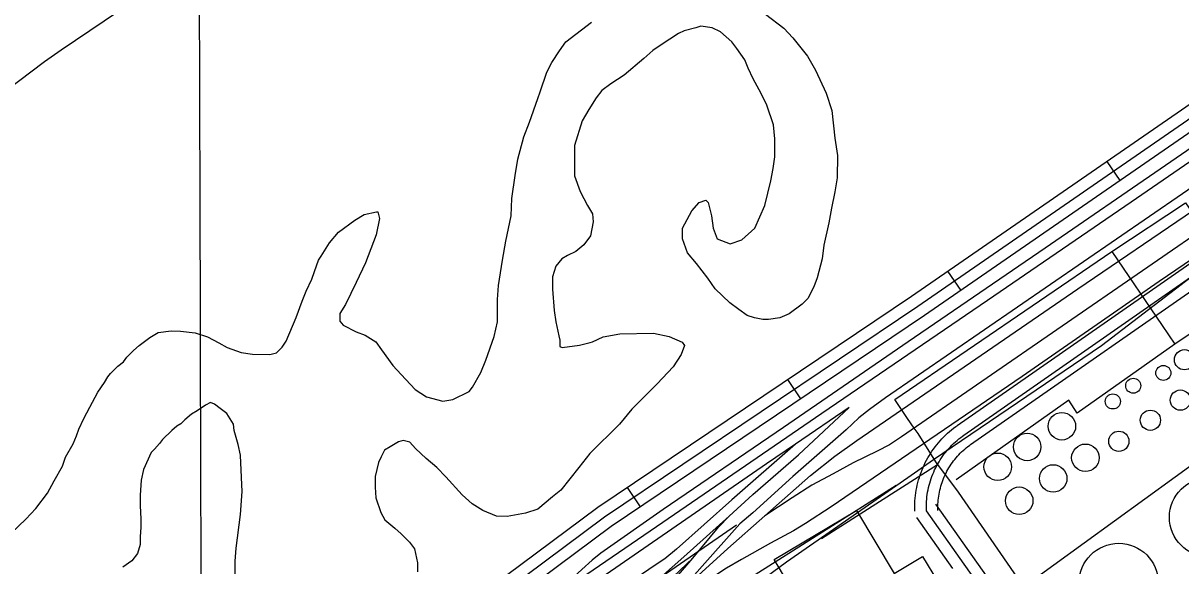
# Model space of a CAD drawing. Extents: x 3355724 to 3393621, y 594744 to 620174.
# Drawn here: x 3385918 to 3387415, y 612893 to 613595 of the extents above; entities that cross this region are included whole.
import ezdxf

# ---------------------------------------------------------------- set-up
doc = ezdxf.new("R2010")
doc.units = 0
for name, color, linetype in [('V-BLDG-OTLN', 7, 'Continuous'), ('V-DOMW-TANK', 7, 'Continuous'), ('V-GRID-MAJR', 7, 'Continuous'), ('V-RAIL-TRAK', 7, 'Continuous'), ('V-ROAD-CNTR', 7, 'Continuous'), ('V-SITE-OTLN', 7, 'Continuous'), ('V-SITE-VEGE', 7, 'Continuous'), ('V-TOPO-SHOR', 7, 'Continuous'), ('V-UTIL-LINE', 7, 'Continuous')]:
    doc.layers.add(name, color=color, linetype=linetype)

msp = doc.modelspace()

# ---------------------------------------------------------------- linework, layer by layer
at = {"layer": 'V-BLDG-OTLN'}
msp.add_lwpolyline([(3386888.87918458, 612901.239170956), (3386995.1809719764, 612964.8370437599), (3387043.962874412, 612883.3002068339), (3387080.8308006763, 612905.3571627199), (3387100.0717621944, 612873.196227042), (3387004.68395297, 612816.128341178), (3386988.4749853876, 612843.220286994), (3386940.6940809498, 612814.633344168)], close=True, dxfattribs=at)
at = {"layer": 'V-DOMW-TANK'}
for centre, radius in [((3387419.384123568, 613159.6476541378), 13.080799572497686), ((3387392.050178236, 613142.575688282), 9.720826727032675), ((3387353.097256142, 613126.072721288), 9.720826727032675), ((3387326.7363088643, 613105.7057620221), 9.720826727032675), ((3387414.01313431, 613107.485758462), 13.080799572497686), ((3387260.841440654, 613073.6518261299), 17.782966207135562), ((3387375.2222118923, 613081.4068106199), 13.080799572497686), ((3387334.516293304, 613054.2008650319), 13.080799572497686), ((3387215.995530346, 613046.9068796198), 17.782966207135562), ((3387177.922606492, 613021.25193093), 17.782966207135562), ((3387291.2863797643, 613032.919907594), 17.782966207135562), ((3387249.6794629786, 613006.149961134), 17.782966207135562), ((3387451.033410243, 612956.071667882), 51.16215068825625), ((3387205.722550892, 612977.350018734), 17.782966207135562), ((3387334.3686435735, 612871.21783759), 51.16215068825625)]:
    msp.add_circle(centre, radius, dxfattribs=at)
at = {"layer": 'V-GRID-MAJR'}
msp.add_spline([(3386185.128, 600197.427), (3386167.502, 606256.679), (3386149.87, 612317.866), (3386132.239, 618379.073), (3386132.233, 618380.987)], degree=3, dxfattribs=at)
at = {"layer": 'V-RAIL-TRAK'}
for points in [[(3388228.136, 613834.685), (3388178.538, 613801.582), (3388116.106, 613759.915), (3387912.633, 613620.43), (3387819.8370000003, 613557.091), (3387714.512, 613485.207), (3387672.735, 613456.692), (3387483.6920000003, 613326.634), (3387386.771, 613260.602), (3387209.41, 613137.948), (3386962.636, 612969.496), (3386929.649, 612947.947), (3386913.853, 612938.532), (3386884.333, 612922.414), (3386846.572, 612901.594), (3386827.341, 612890.162), (3386810.848, 612879.388), (3386764.0700000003, 612843.623), (3386713.546, 612799.127)], [(3386762.325, 612854.691), (3386829.145, 612915.539), (3386876.96, 612957.922), (3386935.895, 613010.167), (3386967.5470000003, 613035.142), (3386995.74, 613055.37), (3387281.702, 613251.46), (3387430.866, 613353.205), (3387459.71, 613370.011), (3387505.008, 613393.493), (3387518.738, 613400.878), (3387533.839, 613408.935), (3387546.8910000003, 613417.008), (3387566.134, 613429.806), (3387640.3850000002, 613481.707), (3387775.1410000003, 613576.754), (3387817.7600000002, 613605.727), (3387844.56, 613623.236), (3387874.782, 613641.395), (3387896.745, 613652.801), (3387974.182, 613691.86), (3388003.112, 613706.4500000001), (3388099.8880000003, 613756.773), (3388178.538, 613801.582)], [(3387974.182, 613691.86), (3387899.946, 613641.326), (3387877.498, 613626.045), (3387800.9620000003, 613573.946), (3387633.921, 613459.392), (3387468.9420000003, 613346.184), (3387053.731, 613059.7760000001), (3387037.927, 613049.677), (3387022.143, 613041.628), (3386991.2630000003, 613026.207), (3386965.1750000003, 613012.106), (3386937.718, 612997.336), (3386912.296, 612981.181), (3386876.96, 612957.922)], [(3387531.323, 613504.536), (3387394.973, 613410.84), (3387239.241, 613304.0430000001), (3387062.122, 613182.836), (3386901.04, 613072.105), (3386745.312, 612965.971), (3386665.094, 612909.608), (3386653.72, 612900.417), (3386640.328, 612888.587), (3386593.949, 612845.801)], [(3387522.836, 613482.034), (3387350.39, 613363.441), (3387164.583, 613236.338), (3386950.7060000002, 613090.235), (3386736.825, 612943.4720000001), (3386613.847, 612859.612), (3386593.949, 612845.801), (3386538.315, 612807.1900000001), (3386386.597, 612703.675), (3386214.159, 612585.745), (3386035.029, 612462.564), (3385926.086, 612387.8740000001), (3385921.097, 612384.302)], [(3387459.628, 613403.323), (3387032.741, 613110.193), (3387012.111, 613095.36), (3386998.3510000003, 613084.558), (3386981.813, 613069.004), (3386912.951, 613008.858), (3386861.284, 612961.529), (3386844.759, 612947.34), (3386837.859, 612939.892), (3386802.6580000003, 612900.605), (3386762.325, 612854.691)], [(3386985.975, 613097.877), (3386916.529, 613050.654), (3386879.041, 613025.158), (3386725.975, 612919.666), (3386538.153, 612789.925), (3386306.2290000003, 612631.375), (3386087.687, 612483.3250000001), (3386071.664, 612474.177), (3386046.971, 612461.125), (3385995.904, 612435.742)], [(3386519.811, 612603.481), (3386590.275, 612681.854), (3386630.753, 612727.785), (3386676.188, 612779.339), (3386708.438, 612816.297), (3386776.2090000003, 612893.961), (3386783.86, 612903.1900000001), (3386817.181, 612943.386), (3386830.591, 612957.208), (3386861.403, 612985.476), (3386920.322, 613036.727), (3386985.975, 613097.877)], [(3386916.529, 613050.654), (3386834.171, 612978.37), (3386762.518, 612914.6190000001), (3386747.79, 612902.139), (3386736.434, 612894.9400000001), (3386645.536, 612832.697), (3386465.103, 612712.187), (3386245.858, 612560.158), (3385985.8340000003, 612379.291), (3385925.67, 612336.684), (3385912.059, 612328.24)], [(3386856.396, 612876.881), (3387046.715, 612997.365)], [(3386830.591, 612957.208), (3386771.994, 612904.926), (3386742.193, 612878.339), (3386698.671, 612840.228), (3386689.293, 612831.682), (3386680.594, 612824.456), (3386667.214, 612813.956), (3386571.66, 612751.093), (3386431.307, 612655.443), (3386186.022, 612488.384), (3385920.095, 612296.84)], [(3386783.86, 612903.1900000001), (3386691.397, 612815.726), (3386679.752, 612805.424), (3386637.1580000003, 612767.753), (3386624.429, 612755.9180000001), (3386609.702, 612743.437), (3386592.982, 612730.975), (3386565.566, 612710.643), (3386544.178, 612696.233), (3386504.758, 612670.701), (3386372.423, 612580.2880000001), (3386147.8680000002, 612428.31), (3385935.795, 612277.0160000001)]]:
    msp.add_lwpolyline(points, dxfattribs=at)
at = {"layer": 'V-ROAD-CNTR'}
for p, q in [((3387336.395289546, 613391.2891908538), (3387319.357323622, 613415.9821414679)), ((3387130.6277010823, 613249.3064748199), (3387113.5897351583, 613273.9984254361)), ((3386923.432115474, 613109.1037552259), (3386906.687148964, 613133.9957054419)), ((3386716.0015303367, 612969.561034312), (3386699.256563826, 612994.45198453))]:
    msp.add_line(p, q, dxfattribs=at)
for points in [[(3388453.2038006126, 613873.3491429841), (3388398.7341648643, 613960.722051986), (3388355.0772521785, 613997.406978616), (3388303.187355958, 614001.4789704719), (3388253.7774547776, 613976.7880198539), (3388181.1685999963, 613927.3091188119), (3387919.676122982, 613753.5484663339), (3387858.318245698, 613717.3985386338), (3387805.796350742, 613702.5005684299), (3387585.0267922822, 613562.848847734), (3387083.286795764, 613216.6415401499), (3386678.3596056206, 612944.2380849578), (3386422.611117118, 612753.628466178), (3386235.186491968, 612614.486744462), (3386082.951796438, 612507.3309587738), (3385932.5530972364, 612412.916147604), (3385478.289005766, 612096.3027808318), (3384993.978974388, 611763.2454469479), (3384931.445099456, 611720.1205331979)], [(3387568.48282537, 613587.8807976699), (3387066.394829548, 613241.433490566), (3386661.0136403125, 612968.7260359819), (3386404.70515293, 612777.6984180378), (3386217.6085271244, 612638.800695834), (3386066.3318296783, 612532.318908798), (3385915.9911303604, 612437.9400975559), (3385461.213039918, 612120.9687315), (3384976.96300842, 611787.953397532), (3384495.3219717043, 611455.8000618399), (3384409.605143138, 611391.0281913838), (3384333.540295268, 611328.3543167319), (3384263.733434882, 611264.4514445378), (3384215.2545318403, 611229.352514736)], [(3384224.051514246, 611217.202539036), (3384273.227415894, 611252.806467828), (3384343.380275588, 611317.0263393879), (3384418.900124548, 611379.2512149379), (3384504.105954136, 611443.6360861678), (3384985.4709914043, 611775.59942224), (3385469.7510228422, 612108.635756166), (3385924.272113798, 612425.4281225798), (3386074.641813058, 612519.824933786), (3386226.3975095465, 612626.6437201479), (3386413.6581350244, 612765.663442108), (3386669.686622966, 612956.4820604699), (3387074.8408126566, 613229.037515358), (3387576.754808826, 613575.3648227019)], [(3387125.566711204, 613074.4878244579), (3387694.13757406, 613470.725031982)], [(3387134.142694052, 613062.1818490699), (3387702.713556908, 613458.4190565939)], [(3387142.7186769, 613049.8758736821), (3387498.111966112, 613297.548378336)], [(3387070.732820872, 612963.9680454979), (3387070.650821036, 612967.1850390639), (3387070.6528210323, 612970.605032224), (3387070.7468208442, 612974.023025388), (3387070.929820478, 612977.4380185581), (3387071.2048199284, 612980.84701174), (3387071.5688192, 612984.244004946), (3387072.022818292, 612987.6349981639), (3387072.5678172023, 612991.010991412), (3387073.1998159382, 612994.369984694), (3387073.9218144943, 612997.7139780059), (3387074.731812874, 613001.0359713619), (3387075.62881108, 613004.3329647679), (3387076.6128091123, 613007.6099582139), (3387077.6848069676, 613010.8579517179), (3387078.840804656, 613014.0749452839), (3387080.081802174, 613017.2609389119), (3387081.4057995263, 613020.4119326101), (3387082.81379671, 613023.5269263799), (3387084.304793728, 613026.607920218), (3387085.876790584, 613029.6449141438), (3387087.525787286, 613032.6369081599), (3387089.254783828, 613035.5869022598), (3387091.0617802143, 613038.490896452), (3387092.9457764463, 613041.3458907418), (3387094.90377253, 613044.1488851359), (3387096.934768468, 613046.897879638), (3387099.0377642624, 613049.5938742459), (3387101.2117599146, 613052.232868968), (3387103.4557554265, 613054.8148638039), (3387105.766750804, 613057.334858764), (3387108.1417460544, 613059.7918538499), (3387110.582741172, 613062.1868490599), (3387113.086736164, 613064.5168444), (3387115.6517310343, 613066.778839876), (3387118.27372579, 613068.97183549), (3387120.954720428, 613071.094831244), (3387123.662715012, 613073.1268271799), (3387125.411711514, 613074.378824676)], [(3387085.7277908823, 612964.350044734), (3387085.6507910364, 612967.371038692), (3387085.652791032, 612970.394032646), (3387085.735790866, 612973.415026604), (3387085.8977905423, 612976.4330205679), (3387086.1407900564, 612979.4450145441), (3387086.462789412, 612982.450008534), (3387086.86378861, 612985.446002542), (3387087.3447876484, 612988.4289965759), (3387087.9037865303, 612991.3989906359), (3387088.541785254, 612994.353984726), (3387089.2577838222, 612997.289978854), (3387090.0507822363, 613000.205973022), (3387090.920780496, 613003.100967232), (3387091.867778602, 613005.9709614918), (3387092.889776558, 613008.8149558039), (3387093.986774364, 613011.630950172), (3387095.1577720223, 613014.4169445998), (3387096.401769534, 613017.170939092), (3387097.7187669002, 613019.89193365), (3387099.107764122, 613022.575928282), (3387100.566761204, 613025.222922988), (3387102.0947581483, 613027.829917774), (3387103.6917549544, 613030.395912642), (3387105.356751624, 613032.9189075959), (3387107.086748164, 613035.395902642), (3387108.882744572, 613037.82689778), (3387110.7417408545, 613040.2098930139), (3387112.66373701, 613042.5428883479), (3387114.6457330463, 613044.823883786), (3387116.68872896, 613047.0508793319), (3387118.78872476, 613049.2238749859), (3387120.9467204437, 613051.3408707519), (3387123.15871602, 613053.3998666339), (3387125.425711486, 613055.3988626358), (3387127.7437068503, 613057.3378587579), (3387130.112702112, 613059.213855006), (3387132.5306972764, 613061.027851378), (3387134.142694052, 613062.1818490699)], [(3387100.722760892, 612964.7320439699), (3387100.650761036, 612967.5570383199), (3387100.6527610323, 612970.183033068), (3387100.724760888, 612972.8070278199), (3387100.865760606, 612975.428022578), (3387101.0767601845, 612978.0430173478), (3387101.356759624, 612980.6560121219), (3387101.704758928, 612983.2570069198), (3387102.121758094, 612985.84700174), (3387102.6077571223, 612988.427996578), (3387103.161756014, 612990.993991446), (3387103.78375477, 612993.543986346), (3387104.472753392, 612996.078981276), (3387105.22875188, 612998.5919762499), (3387106.050750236, 613001.083971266), (3387106.93874846, 613003.5549663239), (3387107.8917465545, 613006.000961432), (3387108.9097445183, 613008.4219565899), (3387109.989742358, 613010.8149518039), (3387111.1327400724, 613013.1759470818), (3387112.3387376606, 613015.50694242), (3387113.6077351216, 613017.808937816), (3387114.9347324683, 613020.0729332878), (3387116.3217296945, 613022.3009288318), (3387117.767726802, 613024.4919244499), (3387119.2697237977, 613026.6429201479), (3387120.8307206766, 613028.755915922), (3387122.4457174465, 613030.825911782), (3387124.1157141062, 613032.8529077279), (3387125.835710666, 613034.8329037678), (3387127.6107071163, 613036.7668998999), (3387129.4357034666, 613038.655896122), (3387131.310699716, 613040.4948924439), (3387133.2306958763, 613042.2828888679), (3387135.1996919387, 613044.0188853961), (3387137.21368791, 613045.703882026), (3387139.270683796, 613047.332878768), (3387141.39867954, 613048.928875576), (3387142.87367659, 613049.9848734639)], [(3387394.9911723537, 612527.0579193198), (3387085.7277908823, 612964.350044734)], [(3387337.266287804, 612634.6577041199), (3387097.974766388, 612973.0110274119)], [(3387120.079722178, 612889.7991938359), (3387073.480815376, 612955.6890620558)], [(3386840.131282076, 612945.719081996), (3385550.500861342, 612055.5738622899)]]:
    msp.add_lwpolyline(points, dxfattribs=at)
at = {"layer": 'V-SITE-OTLN'}
for p, q in [((3387312.292822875, 613177.9120059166), (3387465.326789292, 613295.5679736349)), ((3387094.924058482, 613030.4669980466), (3387312.292822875, 613177.9120059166)), ((3387061.569430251, 613007.2909856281), (3387094.924058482, 613030.4669980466)), ((3386904.7984174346, 612898.3729860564), (3387061.569430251, 613007.2909856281)), ((3386849.397035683, 612857.8259654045), (3386904.7984174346, 612898.3729860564))]:
    msp.add_line(p, q, dxfattribs=at)
at = {"layer": 'V-SITE-VEGE'}
for points in [[(3386877.953, 613606.596), (3386901.237, 613588.4500000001)], [(3385902.5870000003, 612935.4500000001), (3385921.775, 612953.419), (3385934.573, 612967.165), (3385949.521, 612987.2760000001), (3385958.082, 613003.167), (3385968.778, 613022.232), (3385973.075, 613033.893), (3385982.703, 613050.84), (3385986.9930000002, 613061.439), (3385990.215, 613069.919), (3385996.643, 613083.694), (3386004.139, 613098.5260000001), (3386014.836, 613117.593), (3386023.382, 613130.2980000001), (3386027.66, 613137.71), (3386030.863, 613141.947), (3386040.46, 613151.46), (3386047.915, 613156.738), (3386052.187, 613163.091), (3386060.717, 613171.547), (3386068.176, 613177.886), (3386082.023, 613188.4450000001), (3386092.666, 613194.772), (3386109.662, 613196.824), (3386121.34, 613196.772), (3386140.444, 613194.569), (3386156.347, 613189.1950000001), (3386171.178, 613181.699), (3386181.768, 613175.287), (3386199.789, 613168.838), (3386214.647, 613166.652), (3386236.941, 613166.558), (3386245.447, 613168.645), (3386252.9080000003, 613176.047), (3386258.2490000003, 613183.454), (3386271.1180000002, 613214.191), (3386278.639, 613235.394), (3386284.004, 613248.112), (3386291.5, 613264.006), (3386294.7260000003, 613273.5480000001), (3386300.098, 613288.39), (3386303.305, 613293.686), (3386313.9930000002, 613310.629), (3386325.73, 613324.379), (3386347.032, 613340.216), (3386358.742, 613347.599), (3386374.682, 613350.716), (3386376.803, 613350.708), (3386378.89, 613342.205), (3386374.555, 613320.99), (3386360.602, 613284.949), (3386348.815, 613259.517), (3386334.8910000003, 613230.911), (3386327.412, 613219.264), (3386327.3710000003, 613209.708), (3386331.598, 613204.381), (3386348.545, 613195.816), (3386360.2060000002, 613191.519), (3386373.973, 613182.969), (3386381.36, 613172.319), (3386396.1410000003, 613152.083), (3386406.7060000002, 613140.36), (3386424.6750000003, 613121.175), (3386439.4990000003, 613111.555), (3386460.71, 613106.159), (3386473.461, 613108.227), (3386494.74, 613118.756), (3386499.008, 613124.046), (3386509.7060000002, 613143.113), (3386516.143, 613159.011), (3386526.889, 613189.756), (3386531.219, 613208.8470000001), (3386531.339, 613237.513), (3386532.4760000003, 613255.558), (3386537.924, 613288.449), (3386542.274, 613312.851), (3386548.782, 613345.738), (3386549.937, 613368.028), (3386554.31, 613397.7390000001), (3386557.585, 613418.958), (3386565.1380000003, 613447.593), (3386572.65, 613466.672), (3386583.398, 613497.417), (3386586.619, 613505.898), (3386595.219, 613531.3420000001), (3386601.643, 613544.056), (3386611.261, 613558.879), (3386619.805, 613570.522), (3386652.823, 613595.8640000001)], [(3386901.237, 613588.4500000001), (3386912.861, 613575.659), (3386931.873, 613552.219), (3386942.414, 613534.125), (3386956.091, 613504.339), (3386963.428, 613482.014), (3386967.524, 613445.897), (3386970.615, 613423.588), (3386970.494, 613394.9230000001), (3386967.234, 613376.886), (3386962.896, 613355.669), (3386959.631, 613336.573), (3386953.139, 613307.934), (3386950.9420000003, 613289.895), (3386944.466, 613265.501), (3386940.171, 613253.84), (3386932.678, 613239.008), (3386925.213, 613231.607), (3386908.171, 613218.938), (3386896.471, 613213.679), (3386881.599, 613211.618), (3386874.166, 613211.649), (3386863.558, 613213.818), (3386854.0160000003, 613217.044), (3386843.43, 613224.5210000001), (3386831.787, 613233.063), (3386812.753, 613251.192), (3386803.256, 613265.034), (3386788.474, 613284.208), (3386776.852, 613298.058), (3386770.558, 613316.136), (3386770.613, 613329.937), (3386782.389, 613352.185), (3386791.988, 613362.761), (3386800.494, 613365.911), (3386803.668, 613362.712), (3386807.844, 613345.705), (3386809.898, 613329.772), (3386815.149, 613315.948), (3386832.111, 613309.505), (3386846.9960000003, 613314.752), (3386864.045, 613329.544), (3386876.913, 613359.22), (3386884.478, 613391.035), (3386887.73, 613406.9500000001), (3386889.916, 613421.805), (3386890.018, 613445.16), (3386887.968, 613463.219), (3386879.5810000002, 613488.737), (3386872.213, 613503.632), (3386861.676, 613522.787), (3386855.364, 613536.615), (3386851.159, 613547.251), (3386840.608, 613562.16), (3386834.271, 613570.68), (3386819.46, 613583.484), (3386808.8680000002, 613588.835), (3386794.014, 613591.023), (3386787.632, 613588.928), (3386772.751, 613584.741), (3386765.309, 613581.588), (3386742.949, 613566.817), (3386732.299, 613559.43), (3386720.575, 613548.863), (3386695.005, 613527.737), (3386677.968, 613516.129), (3386666.255, 613507.685), (3386658.782, 613498.16), (3386649.165, 613483.339), (3386640.608, 613468.509), (3386630.917, 613436.7000000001), (3386630.753, 613397.417), (3386638.1, 613377.211), (3386647.58, 613359.1240000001), (3386653.904, 613348.478), (3386654.9220000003, 613337.857), (3386651.659, 613319.822), (3386643.117, 613308.18)], [(3386643.117, 613308.18), (3386632.466, 613299.729), (3386621.824, 613294.466), (3386614.376, 613290.2490000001), (3386606.9020000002, 613280.726), (3386602.598, 613266.941), (3386602.532, 613251.018), (3386604.539, 613223.403), (3386606.599, 613208.53), (3386610.769, 613190.463), (3386611.809, 613185.15), (3386611.773, 613176.659), (3386614.953, 613175.582), (3386637.264, 613178.672), (3386651.08, 613181.799), (3386654.269, 613182.848), (3386668.097, 613189.16), (3386689.349, 613193.317), (3386732.883, 613194.196), (3386753.037, 613189.865), (3386769.995, 613182.361), (3386773.161, 613178.101), (3386768.864, 613166.439), (3386758.182, 613150.557), (3386737.915, 613128.3470000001), (3386704.862, 613095.577), (3386688.857, 613076.53), (3386650.474, 613038.47), (3386636.596, 613020.479), (3386613.114, 612990.85), (3386602.46, 612982.4), (3386583.281, 612966.557), (3386567.335, 612961.314), (3386543.9590000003, 612957.167), (3386530.1580000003, 612957.224), (3386512.139, 612964.732), (3386498.373, 612973.284), (3386485.681, 612985.015), (3386464.546, 613008.463), (3386452.917, 613020.192), (3386439.163, 613031.929), (3386425.415, 613044.727), (3386418.019, 613053.253), (3386409.535, 613055.411), (3386403.1550000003, 613053.314), (3386392.512, 613046.99), (3386385.061, 613042.773), (3386380.779, 613034.2980000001), (3386377.561, 613026.879), (3386373.24, 613008.848), (3386373.181, 612995.046), (3386374.184, 612981.2390000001), (3386380.4760000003, 612962.102), (3386385.7430000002, 612952.524), (3386398.4390000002, 612941.854), (3386406.901, 612934.387), (3386417.473, 612923.725), (3386423.807, 612915.203), (3386427.9790000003, 612897.136), (3386427.93, 612885.458)], [(3386165.536, 613102.093), (3386160.236, 613104.24), (3386153.85, 613101.082), (3386143.202, 613093.6950000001), (3386135.754, 613089.478), (3386127.228, 613082.082), (3386121.897, 613076.796), (3386116.574, 613073.632), (3386110.183, 613068.353), (3386098.4560000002, 613056.7220000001), (3386094.186, 613051.432), (3386087.786, 613044.0260000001), (3386083.518, 613039.797), (3386073.869, 613017.542), (3386070.627, 613003.753), (3386069.485, 612984.647), (3386069.4250000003, 612970.845), (3386070.417, 612953.853), (3386070.3710000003, 612943.236), (3386069.255, 612930.5), (3386069.216, 612920.944), (3386065.983, 612909.278), (3386058.509, 612899.755), (3386046.795, 612891.311)], [(3386192.146, 612866.278), (3386192.285, 612899.192), (3386193.417, 612916.176), (3386198.91, 612959.684), (3386201.159, 612989.4), (3386200.174, 613007.453), (3386199.232, 613036.125), (3386196.1040000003, 613049.939), (3386190.872, 613068.013), (3386189.848, 613076.51), (3386181.412, 613090.348), (3386172.943, 613096.754), (3386165.536, 613102.093)]]:
    msp.add_lwpolyline(points, dxfattribs=at)
at = {"layer": 'V-TOPO-SHOR'}
for points in [[(3385967.302, 613560.446), (3386153.737, 613686.652), (3386291.398, 613784.509), (3386295.529, 613787.319), (3386325.114, 613807.441), (3386350.614, 613829.082), (3386363.002, 613837.856), (3386374.678, 613843.2170000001), (3386384.273, 613845.861), (3386392.5100000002, 613849.204), (3386414.489, 613859.939), (3386466.0840000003, 613893.643), (3386544.526, 613946.928), (3386649.147, 614021.162), (3386816.358, 614135.154), (3386986.9930000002, 614249.799), (3387203.741, 614396.831), (3387253.341, 614436.707), (3387282.943, 614458.312), (3387333.17, 614492.03), (3387423.383, 614560.929)], [(3385848.794, 613483.077), (3385896.1210000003, 613507.53), (3385945.847, 613545.408), (3385967.302, 613560.446)]]:
    msp.add_lwpolyline(points, dxfattribs=at)
at = {"layer": 'V-UTIL-LINE'}
msp.add_line((3387390.467, 613203.92), (3387406.845, 613179.86), dxfattribs=at)
for points in [[(3387325.613, 613299.492), (3387420.501, 613362.361), (3387451.303, 613318.243)], [(3387211.3310000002, 612866.233), (3387446.685, 613036.707), (3387577.798, 613138.419), (3387665.215, 613187.5260000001), (3387735.156, 613235.795), (3387792.7800000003, 613275.5650000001), (3387846.393, 613312.566)], [(3387075.042, 613064.08), (3387070.068, 613071.044), (3387061.468, 613083.477), (3387044.904, 613108.192), (3387325.613, 613299.492), (3387390.467, 613203.92)], [(3387503.089, 613244.628), (3387406.845, 613179.86), (3387280.5, 613090.721), (3387270.028, 613107.42), (3387124.295, 613004.514)], [(3386950.254, 612928.437), (3387099.903, 613024.001), (3387075.042, 613064.08)], [(3387099.903, 613024.001), (3387126.802, 612988.554), (3387211.3310000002, 612866.233), (3386948.06, 612693.366), (3386667.535, 612501.601), (3386592.491, 612450.301)]]:
    msp.add_lwpolyline(points, dxfattribs=at)

doc.saveas('drawing.dxf')
